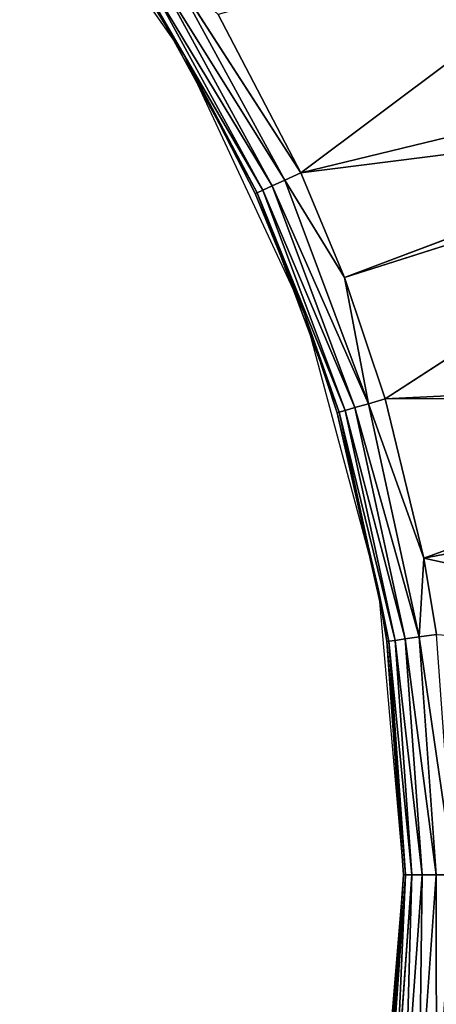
# Model space of a CAD drawing. Extents: x 0 to 500, y 0 to 390.
# Tile 606 of 656: x 262.16 to 266.22, y 198.6 to 208.2. Entities that reach past the tile are written whole.
import ezdxf

# ---------------------------------------------------------------- set-up
doc = ezdxf.new("R2010")
doc.units = 0
doc.header["$LTSCALE"] = 25.4
doc.layers.get('0').update_dxf_attribs({"linetype": 'CONTINUOUS'})

# ---------------------------------------------------------------- blocks, each defined once
blk = doc.blocks.new('ATLANTA505_-_S_STL')
at = {"color": 0}
for p, q in [((265.0506, 18.2045, 183.1416), (268.7922, 23.5045, 180.3343)), ((265.0506, 18.2045, 183.1416), (268.7922, 23.5045, 180.3343)), ((265.0506, 18.2045, 183.1416), (269.5641, 23.4883, 182.0457)), ((265.0506, 18.2045, 183.1416), (269.5641, 23.4883, 182.0457)), ((265.0506, 18.2045, 183.1416), (269.7564, 23.4841, 182.5455)), ((265.0506, 18.2045, 183.1416), (269.7564, 23.4841, 182.5455)), ((265.4763, 18.2045, 184.1629), (269.7564, 23.4841, 182.5455)), ((265.4763, 18.2045, 184.1629), (269.7564, 23.4841, 182.5455)), ((265.4763, 18.2045, 184.1629), (269.8394, 23.4823, 182.7735)), ((265.4763, 18.2045, 184.1629), (269.8394, 23.4823, 182.7735)), ((265.8728, 18.2045, 185.3459), (269.8394, 23.4823, 182.7735)), ((265.8728, 18.2045, 185.3459), (269.8394, 23.4823, 182.7735)), ((265.8728, 18.2045, 185.3459), (270.5299, 23.4661, 185.1229)), ((265.8728, 18.2045, 185.3459), (270.5299, 23.4661, 185.1229)), ((265.8728, 18.2045, 185.3459), (270.5754, 23.4649, 185.3228)), ((265.8728, 18.2045, 185.3459), (270.5754, 23.4649, 185.3228)), ((266.2486, 18.2045, 186.9016), (270.5754, 23.4649, 185.3228)), ((266.2486, 18.2045, 186.9016), (270.5754, 23.4649, 185.3228)), ((266.2486, 18.2045, 186.9016), (270.7234, 23.4609, 186.0479)), ((266.2486, 18.2045, 186.9016), (270.7234, 23.4609, 186.0479)), ((266.2486, 18.2045, 186.9016), (270.9878, 23.4518, 187.9377)), ((266.2486, 18.2045, 186.9016), (270.9878, 23.4518, 187.9377)), ((263.7793, 17.9761, 181.1693), (265.0506, 18.2045, 183.1416)), ((263.7793, 17.9761, 181.1693), (265.0506, 18.2045, 183.1416)), ((265.0506, 18.2045, 183.1416), (264.2445, 18.2045, 181.5978)), ((265.0506, 18.2045, 183.1416), (264.2445, 18.2045, 181.5978)), ((265.4763, 18.2045, 184.1629), (264.8951, 17.9761, 183.2127)), ((264.8951, 17.9761, 183.2127), (265.0506, 18.2045, 183.1416)), ((264.8951, 17.9761, 183.2127), (265.0506, 18.2045, 183.1416)), ((265.4763, 18.2045, 184.1629), (264.8951, 17.9761, 183.2127)), ((265.4763, 18.2045, 184.1629), (265.0506, 18.2045, 183.1416)), ((265.4763, 18.2045, 184.1629), (265.0506, 18.2045, 183.1416)), ((265.8728, 18.2045, 185.3459), (265.4763, 18.2045, 184.1629)), ((265.4763, 18.2045, 184.1629), (265.7086, 17.9761, 185.394)), ((265.4763, 18.2045, 184.1629), (265.7086, 17.9761, 185.394)), ((265.8728, 18.2045, 185.3459), (265.4763, 18.2045, 184.1629)), ((265.8728, 18.2045, 185.3459), (265.7086, 17.9761, 185.394)), ((265.7086, 17.9761, 185.394), (266.2486, 18.2045, 186.9016)), ((265.7086, 17.9761, 185.394), (266.2486, 18.2045, 186.9016)), ((265.8728, 18.2045, 185.3459), (265.7086, 17.9761, 185.394)), ((266.2486, 18.2045, 186.9016), (265.8728, 18.2045, 185.3459)), ((266.2486, 18.2045, 186.9016), (265.8728, 18.2045, 185.3459)), ((266.2486, 18.2045, 186.9016), (266.2036, 17.9761, 187.669)), ((266.2036, 17.9761, 187.669), (266.3729, 18.2045, 187.6447)), ((266.2486, 18.2045, 186.9016), (266.2036, 17.9761, 187.669)), ((266.2036, 17.9761, 187.669), (266.3729, 18.2045, 187.6447)), ((266.3729, 18.2045, 187.6447), (266.2486, 18.2045, 186.9016)), ((266.3729, 18.2045, 187.6447), (266.2486, 18.2045, 186.9016)), ((266.3696, 17.9761, 189.9912), (266.5407, 18.2045, 189.9912)), ((266.3696, 17.9761, 189.9912), (266.5407, 18.2045, 189.9912)), ((264.8951, 17.9761, 183.2127), (263.7793, 17.9761, 181.1693)), ((264.8951, 17.9761, 183.2127), (263.7793, 17.9761, 181.1693)), ((264.8951, 17.9761, 183.2127), (264.7706, 17.7256, 183.2695)), ((264.8951, 17.9761, 183.2127), (264.7706, 17.7256, 183.2695)), ((264.8951, 17.9761, 183.2127), (265.7086, 17.9761, 185.394)), ((264.8951, 17.9761, 183.2127), (265.7086, 17.9761, 185.394)), ((265.7086, 17.9761, 185.394), (265.5774, 17.7256, 185.4326)), ((265.7086, 17.9761, 185.394), (265.5774, 17.7256, 185.4326)), ((265.7086, 17.9761, 185.394), (266.2036, 17.9761, 187.669)), ((265.7086, 17.9761, 185.394), (266.2036, 17.9761, 187.669)), ((266.0681, 17.7256, 187.6885), (266.2036, 17.9761, 187.669)), ((266.0681, 17.7256, 187.6885), (266.2036, 17.9761, 187.669)), ((266.2036, 17.9761, 187.669), (266.3696, 17.9761, 189.9912)), ((266.2036, 17.9761, 187.669), (266.3696, 17.9761, 189.9912)), ((266.3696, 17.9761, 189.9912), (266.2036, 17.9761, 192.3135)), ((266.3696, 17.9761, 189.9912), (266.2036, 17.9761, 192.3135)), ((266.2328, 17.7256, 189.9912), (266.3696, 17.9761, 189.9912)), ((266.2328, 17.7256, 189.9912), (266.3696, 17.9761, 189.9912)), ((264.7706, 17.7256, 183.2695), (263.6642, 17.7256, 181.2432)), ((264.7706, 17.7256, 183.2695), (263.6642, 17.7256, 181.2432)), ((264.7706, 17.7256, 183.2695), (264.6799, 17.4582, 183.3109)), ((264.7706, 17.7256, 183.2695), (264.6799, 17.4582, 183.3109)), ((264.7706, 17.7256, 183.2695), (265.5774, 17.7256, 185.4326)), ((264.7706, 17.7256, 183.2695), (265.5774, 17.7256, 185.4326)), ((265.5774, 17.7256, 185.4326), (265.4817, 17.4582, 185.4607)), ((265.5774, 17.7256, 185.4326), (265.4817, 17.4582, 185.4607)), ((265.5774, 17.7256, 185.4326), (266.0681, 17.7256, 187.6885)), ((265.5774, 17.7256, 185.4326), (266.0681, 17.7256, 187.6885)), ((265.9694, 17.4582, 187.7027), (266.0681, 17.7256, 187.6885)), ((265.9694, 17.4582, 187.7027), (266.0681, 17.7256, 187.6885)), ((266.0681, 17.7256, 187.6885), (266.2328, 17.7256, 189.9912)), ((266.0681, 17.7256, 187.6885), (266.2328, 17.7256, 189.9912)), ((266.2328, 17.7256, 189.9912), (266.0681, 17.7256, 192.294)), ((266.2328, 17.7256, 189.9912), (266.0681, 17.7256, 192.294)), ((266.1331, 17.4582, 189.9912), (266.2328, 17.7256, 189.9912)), ((266.1331, 17.4582, 189.9912), (266.2328, 17.7256, 189.9912)), ((264.6799, 17.4582, 183.3109), (263.5803, 17.4582, 181.2972)), ((264.6799, 17.4582, 183.3109), (263.5803, 17.4582, 181.2972)), ((264.6799, 17.4582, 183.3109), (264.6247, 17.1793, 183.3361)), ((264.6799, 17.4582, 183.3109), (264.6247, 17.1793, 183.3361)), ((264.6799, 17.4582, 183.3109), (265.4817, 17.4582, 185.4607)), ((264.6799, 17.4582, 183.3109), (265.4817, 17.4582, 185.4607)), ((265.4817, 17.4582, 185.4607), (265.4235, 17.1793, 185.4778)), ((265.4817, 17.4582, 185.4607), (265.4235, 17.1793, 185.4778)), ((265.4817, 17.4582, 185.4607), (265.9694, 17.4582, 187.7027)), ((265.4817, 17.4582, 185.4607), (265.9694, 17.4582, 187.7027)), ((265.9094, 17.1793, 187.7113), (265.9694, 17.4582, 187.7027)), ((265.9094, 17.1793, 187.7113), (265.9694, 17.4582, 187.7027)), ((265.9694, 17.4582, 187.7027), (266.1331, 17.4582, 189.9912)), ((265.9694, 17.4582, 187.7027), (266.1331, 17.4582, 189.9912)), ((266.1331, 17.4582, 189.9912), (265.9694, 17.4582, 192.2798)), ((266.1331, 17.4582, 189.9912), (265.9694, 17.4582, 192.2798)), ((266.0724, 17.1793, 189.9912), (266.1331, 17.4582, 189.9912)), ((266.0724, 17.1793, 189.9912), (266.1331, 17.4582, 189.9912)), ((263.9085, 16.8947, 181.9912), (263.5293, 17.1793, 181.33)), ((263.9085, 16.8947, 181.9912), (263.5293, 17.1793, 181.33)), ((264.6247, 17.1793, 183.3361), (263.5293, 17.1793, 181.33)), ((264.6247, 17.1793, 183.3361), (263.5293, 17.1793, 181.33)), ((264.6247, 17.1793, 183.3361), (263.9085, 16.8947, 181.9912)), ((264.6247, 17.1793, 183.3361), (263.9085, 16.8947, 181.9912)), ((264.6062, 16.8947, 183.3446), (264.6247, 17.1793, 183.3361)), ((264.6062, 16.8947, 183.3446), (264.6247, 17.1793, 183.3361)), ((264.6247, 17.1793, 183.3361), (265.4235, 17.1793, 185.4778)), ((264.6247, 17.1793, 183.3361), (265.4235, 17.1793, 185.4778)), ((264.6247, 17.1793, 183.3361), (265.0872, 16.8947, 184.5189)), ((264.6247, 17.1793, 183.3361), (265.0872, 16.8947, 184.5189)), ((265.4235, 17.1793, 185.4778), (265.0872, 16.8947, 184.5189)), ((265.4235, 17.1793, 185.4778), (265.0872, 16.8947, 184.5189)), ((265.404, 16.8947, 185.4835), (265.4235, 17.1793, 185.4778)), ((265.404, 16.8947, 185.4835), (265.4235, 17.1793, 185.4778)), ((265.404, 16.8947, 185.4835), (265.9094, 17.1793, 187.7113)), ((265.404, 16.8947, 185.4835), (265.9094, 17.1793, 187.7113)), ((265.4235, 17.1793, 185.4778), (265.9094, 17.1793, 187.7113)), ((265.4235, 17.1793, 185.4778), (265.9094, 17.1793, 187.7113)), ((265.809, 16.8947, 187.2129), (265.9094, 17.1793, 187.7113)), ((265.809, 16.8947, 187.2129), (265.9094, 17.1793, 187.7113)), ((265.9094, 17.1793, 187.7113), (265.8892, 16.8947, 187.7142)), ((265.9094, 17.1793, 187.7113), (265.8892, 16.8947, 187.7142)), ((265.9094, 17.1793, 187.7113), (266.0724, 17.1793, 189.9912)), ((265.9094, 17.1793, 187.7113), (266.0724, 17.1793, 189.9912)), ((266.0724, 17.1793, 189.9912), (265.9094, 17.1793, 192.2712)), ((266.0724, 17.1793, 189.9912), (265.9094, 17.1793, 192.2712)), ((266.0521, 16.8947, 189.9912), (266.0724, 17.1793, 189.9912)), ((266.0521, 16.8947, 189.9912), (266.0724, 17.1793, 189.9912)), ((263.9085, 0.01, 181.9912), (263.5121, 16.8947, 181.341)), ((263.9085, 0.01, 181.9912), (263.5121, 16.8947, 181.341)), ((263.9085, 16.8947, 181.9912), (263.5121, 16.8947, 181.341)), ((263.9085, 16.8947, 181.9912), (263.5121, 16.8947, 181.341)), ((263.9085, 0.01, 181.9912), (263.9085, 16.8947, 181.9912)), ((263.9085, 0.01, 181.9912), (263.9085, 16.8947, 181.9912)), ((263.9085, 0.01, 181.9912), (264.6062, 16.8947, 183.3446)), ((264.6062, 16.8947, 183.3446), (263.9085, 16.8947, 181.9912)), ((263.9085, 0.01, 181.9912), (264.6062, 16.8947, 183.3446)), ((264.6062, 16.8947, 183.3446), (263.9085, 16.8947, 181.9912)), ((265.0872, 0.01, 184.5189), (264.6062, 16.8947, 183.3446)), ((265.0872, 0.01, 184.5189), (264.6062, 16.8947, 183.3446)), ((265.0872, 16.8947, 184.5189), (264.6062, 16.8947, 183.3446)), ((265.0872, 16.8947, 184.5189), (264.6062, 16.8947, 183.3446)), ((265.0872, 0.01, 184.5189), (265.0872, 16.8947, 184.5189)), ((265.0872, 0.01, 184.5189), (265.0872, 16.8947, 184.5189)), ((265.0872, 0.01, 184.5189), (265.404, 16.8947, 185.4835)), ((265.404, 16.8947, 185.4835), (265.0872, 16.8947, 184.5189)), ((265.0872, 0.01, 184.5189), (265.404, 16.8947, 185.4835)), ((265.404, 16.8947, 185.4835), (265.0872, 16.8947, 184.5189)), ((265.809, 0.01, 187.2129), (265.404, 16.8947, 185.4835)), ((265.809, 0.01, 187.2129), (265.404, 16.8947, 185.4835)), ((265.809, 16.8947, 187.2129), (265.404, 16.8947, 185.4835)), ((265.809, 16.8947, 187.2129), (265.404, 16.8947, 185.4835)), ((265.809, 0.01, 187.2129), (265.809, 16.8947, 187.2129)), ((265.809, 0.01, 187.2129), (265.809, 16.8947, 187.2129)), ((265.809, 0.01, 187.2129), (265.8892, 16.8947, 187.7142)), ((265.8892, 16.8947, 187.7142), (265.809, 16.8947, 187.2129)), ((265.809, 0.01, 187.2129), (265.8892, 16.8947, 187.7142)), ((265.8892, 16.8947, 187.7142), (265.809, 16.8947, 187.2129)), ((266.0521, 0.01, 189.9912), (265.8892, 16.8947, 187.7142)), ((266.0521, 0.01, 189.9912), (265.8892, 16.8947, 187.7142)), ((266.0521, 16.8947, 189.9912), (265.8892, 16.8947, 187.7142)), ((266.0521, 0.01, 189.9912), (265.8892, 16.8947, 192.2683)), ((265.8892, 16.8947, 192.2683), (266.0521, 16.8947, 189.9912)), ((266.0521, 0.01, 189.9912), (265.8892, 16.8947, 192.2683)), ((266.0521, 16.8947, 189.9912), (265.8892, 16.8947, 187.7142)), ((265.8892, 16.8947, 192.2683), (266.0521, 16.8947, 189.9912)), ((266.0521, 0.01, 189.9912), (266.0521, 16.8947, 189.9912)), ((266.0521, 0.01, 189.9912), (266.0521, 16.8947, 189.9912)), ((262.3088, 0.01, 179.7066), (263.9085, 0.01, 181.9912)), ((263.9085, 0.01, 181.9912), (265.0872, 0.01, 184.5189)), ((265.0872, 0.01, 184.5189), (265.809, 0.01, 187.2129)), ((265.809, 0.01, 187.2129), (266.0521, 0.01, 189.9912)), ((266.0521, 0.01, 189.9912), (265.8338, 0.01, 192.6247))]:
    blk.add_line(p, q, dxfattribs=at)
mesh = blk.add_polyface(dxfattribs=at)
corners = [(268.7922, 23.5045, 180.3343), (264.2445, 18.2045, 181.5978), (265.0506, 18.2045, 183.1416)]
mesh.append_faces([[corners[k] for k in face] for face in [(0, 1, 2)]], dxfattribs={"color": 0})
mesh = blk.add_polyface(dxfattribs=at)
corners = [(268.7922, 23.5045, 180.3343), (265.0506, 18.2045, 183.1416), (269.5641, 23.4883, 182.0457)]
mesh.append_faces([[corners[k] for k in face] for face in [(0, 1, 2)]], dxfattribs={"color": 0})
mesh = blk.add_polyface(dxfattribs=at)
corners = [(269.5641, 23.4883, 182.0457), (265.0506, 18.2045, 183.1416), (269.7564, 23.4841, 182.5455)]
mesh.append_faces([[corners[k] for k in face] for face in [(0, 1, 2)]], dxfattribs={"color": 0})
mesh = blk.add_polyface(dxfattribs=at)
corners = [(269.7564, 23.4841, 182.5455), (265.0506, 18.2045, 183.1416), (265.4763, 18.2045, 184.1629)]
mesh.append_faces([[corners[k] for k in face] for face in [(0, 1, 2)]], dxfattribs={"color": 0})
mesh = blk.add_polyface(dxfattribs=at)
corners = [(269.7564, 23.4841, 182.5455), (265.4763, 18.2045, 184.1629), (269.8394, 23.4823, 182.7735)]
mesh.append_faces([[corners[k] for k in face] for face in [(0, 1, 2)]], dxfattribs={"color": 0})
mesh = blk.add_polyface(dxfattribs=at)
corners = [(269.8394, 23.4823, 182.7735), (265.4763, 18.2045, 184.1629), (265.8728, 18.2045, 185.3459)]
mesh.append_faces([[corners[k] for k in face] for face in [(0, 1, 2)]], dxfattribs={"color": 0})
mesh = blk.add_polyface(dxfattribs=at)
corners = [(269.8394, 23.4823, 182.7735), (265.8728, 18.2045, 185.3459), (270.5299, 23.4661, 185.1229)]
mesh.append_faces([[corners[k] for k in face] for face in [(0, 1, 2)]], dxfattribs={"color": 0})
mesh = blk.add_polyface(dxfattribs=at)
corners = [(270.5299, 23.4661, 185.1229), (265.8728, 18.2045, 185.3459), (270.5754, 23.4649, 185.3228)]
mesh.append_faces([[corners[k] for k in face] for face in [(0, 1, 2)]], dxfattribs={"color": 0})
mesh = blk.add_polyface(dxfattribs=at)
corners = [(270.5754, 23.4649, 185.3228), (265.8728, 18.2045, 185.3459), (266.2486, 18.2045, 186.9016)]
mesh.append_faces([[corners[k] for k in face] for face in [(0, 1, 2)]], dxfattribs={"color": 0})
mesh = blk.add_polyface(dxfattribs=at)
corners = [(270.5754, 23.4649, 185.3228), (266.2486, 18.2045, 186.9016), (270.7234, 23.4609, 186.0479)]
mesh.append_faces([[corners[k] for k in face] for face in [(0, 1, 2)]], dxfattribs={"color": 0})
mesh = blk.add_polyface(dxfattribs=at)
corners = [(270.7234, 23.4609, 186.0479), (266.2486, 18.2045, 186.9016), (270.9878, 23.4518, 187.9377)]
mesh.append_faces([[corners[k] for k in face] for face in [(0, 1, 2)]], dxfattribs={"color": 0})
mesh = blk.add_polyface(dxfattribs=at)
corners = [(270.9878, 23.4518, 187.9377), (266.2486, 18.2045, 186.9016), (266.3729, 18.2045, 187.6447)]
mesh.append_faces([[corners[k] for k in face] for face in [(0, 1, 2)]], dxfattribs={"color": 0})
mesh = blk.add_polyface(dxfattribs=at)
corners = [(265.0506, 18.2045, 183.1416), (264.2445, 18.2045, 181.5978), (263.7793, 17.9761, 181.1693)]
mesh.append_faces([[corners[k] for k in face] for face in [(0, 1, 2)]], dxfattribs={"color": 0})
mesh = blk.add_polyface(dxfattribs=at)
corners = [(265.0506, 18.2045, 183.1416), (263.7793, 17.9761, 181.1693), (264.8951, 17.9761, 183.2127)]
mesh.append_faces([[corners[k] for k in face] for face in [(0, 1, 2)]], dxfattribs={"color": 0})
mesh = blk.add_polyface(dxfattribs=at)
corners = [(265.4763, 18.2045, 184.1629), (264.8951, 17.9761, 183.2127), (265.7086, 17.9761, 185.394)]
mesh.append_faces([[corners[k] for k in face] for face in [(0, 1, 2)]], dxfattribs={"color": 0})
mesh = blk.add_polyface(dxfattribs=at)
corners = [(265.0506, 18.2045, 183.1416), (264.8951, 17.9761, 183.2127), (265.4763, 18.2045, 184.1629)]
mesh.append_faces([[corners[k] for k in face] for face in [(0, 1, 2)]], dxfattribs={"color": 0})
mesh = blk.add_polyface(dxfattribs=at)
corners = [(265.4763, 18.2045, 184.1629), (265.7086, 17.9761, 185.394), (265.8728, 18.2045, 185.3459)]
mesh.append_faces([[corners[k] for k in face] for face in [(0, 1, 2)]], dxfattribs={"color": 0})
mesh = blk.add_polyface(dxfattribs=at)
corners = [(265.8728, 18.2045, 185.3459), (265.7086, 17.9761, 185.394), (266.2486, 18.2045, 186.9016)]
mesh.append_faces([[corners[k] for k in face] for face in [(0, 1, 2)]], dxfattribs={"color": 0})
mesh = blk.add_polyface(dxfattribs=at)
corners = [(266.2486, 18.2045, 186.9016), (265.7086, 17.9761, 185.394), (266.2036, 17.9761, 187.669)]
mesh.append_faces([[corners[k] for k in face] for face in [(0, 1, 2)]], dxfattribs={"color": 0})
mesh = blk.add_polyface(dxfattribs=at)
corners = [(266.2486, 18.2045, 186.9016), (266.2036, 17.9761, 187.669), (266.3729, 18.2045, 187.6447)]
mesh.append_faces([[corners[k] for k in face] for face in [(0, 1, 2)]], dxfattribs={"color": 0})
mesh = blk.add_polyface(dxfattribs=at)
corners = [(266.5407, 18.2045, 189.9912), (266.2036, 17.9761, 187.669), (266.3696, 17.9761, 189.9912), (266.3729, 18.2045, 187.6447)]
mesh.append_faces([[corners[k] for k in face] for face in [(0, 1, 2), (1, 0, 3)]], dxfattribs={"vtx0": -1, "color": 0})
mesh = blk.add_polyface(dxfattribs=at)
corners = [(266.3729, 18.2045, 192.3378), (266.3696, 17.9761, 189.9912), (266.2036, 17.9761, 192.3135), (266.5407, 18.2045, 189.9912)]
mesh.append_faces([[corners[k] for k in face] for face in [(0, 1, 2), (1, 0, 3)]], dxfattribs={"vtx0": -1, "color": 0})
mesh = blk.add_polyface(dxfattribs=at)
corners = [(264.8951, 17.9761, 183.2127), (263.6642, 17.7256, 181.2432), (264.7706, 17.7256, 183.2695), (263.7793, 17.9761, 181.1693)]
mesh.append_faces([[corners[k] for k in face] for face in [(0, 1, 2), (1, 0, 3)]], dxfattribs={"vtx0": -1, "color": 0})
mesh = blk.add_polyface(dxfattribs=at)
corners = [(265.7086, 17.9761, 185.394), (264.7706, 17.7256, 183.2695), (265.5774, 17.7256, 185.4326), (264.8951, 17.9761, 183.2127)]
mesh.append_faces([[corners[k] for k in face] for face in [(0, 1, 2), (1, 0, 3)]], dxfattribs={"vtx0": -1, "color": 0})
mesh = blk.add_polyface(dxfattribs=at)
corners = [(266.2036, 17.9761, 187.669), (265.5774, 17.7256, 185.4326), (266.0681, 17.7256, 187.6885), (265.7086, 17.9761, 185.394)]
mesh.append_faces([[corners[k] for k in face] for face in [(0, 1, 2), (1, 0, 3)]], dxfattribs={"vtx0": -1, "color": 0})
mesh = blk.add_polyface(dxfattribs=at)
corners = [(266.3696, 17.9761, 189.9912), (266.0681, 17.7256, 187.6885), (266.2328, 17.7256, 189.9912), (266.2036, 17.9761, 187.669)]
mesh.append_faces([[corners[k] for k in face] for face in [(0, 1, 2), (1, 0, 3)]], dxfattribs={"vtx0": -1, "color": 0})
mesh = blk.add_polyface(dxfattribs=at)
corners = [(266.2036, 17.9761, 192.3135), (266.2328, 17.7256, 189.9912), (266.0681, 17.7256, 192.294), (266.3696, 17.9761, 189.9912)]
mesh.append_faces([[corners[k] for k in face] for face in [(0, 1, 2), (1, 0, 3)]], dxfattribs={"vtx0": -1, "color": 0})
mesh = blk.add_polyface(dxfattribs=at)
corners = [(264.7706, 17.7256, 183.2695), (263.5803, 17.4582, 181.2972), (264.6799, 17.4582, 183.3109), (263.6642, 17.7256, 181.2432)]
mesh.append_faces([[corners[k] for k in face] for face in [(0, 1, 2), (1, 0, 3)]], dxfattribs={"vtx0": -1, "color": 0})
mesh = blk.add_polyface(dxfattribs=at)
corners = [(265.5774, 17.7256, 185.4326), (264.6799, 17.4582, 183.3109), (265.4817, 17.4582, 185.4607), (264.7706, 17.7256, 183.2695)]
mesh.append_faces([[corners[k] for k in face] for face in [(0, 1, 2), (1, 0, 3)]], dxfattribs={"vtx0": -1, "color": 0})
mesh = blk.add_polyface(dxfattribs=at)
corners = [(266.0681, 17.7256, 187.6885), (265.4817, 17.4582, 185.4607), (265.9694, 17.4582, 187.7027), (265.5774, 17.7256, 185.4326)]
mesh.append_faces([[corners[k] for k in face] for face in [(0, 1, 2), (1, 0, 3)]], dxfattribs={"vtx0": -1, "color": 0})
mesh = blk.add_polyface(dxfattribs=at)
corners = [(266.2328, 17.7256, 189.9912), (265.9694, 17.4582, 187.7027), (266.1331, 17.4582, 189.9912), (266.0681, 17.7256, 187.6885)]
mesh.append_faces([[corners[k] for k in face] for face in [(0, 1, 2), (1, 0, 3)]], dxfattribs={"vtx0": -1, "color": 0})
mesh = blk.add_polyface(dxfattribs=at)
corners = [(266.0681, 17.7256, 192.294), (266.1331, 17.4582, 189.9912), (265.9694, 17.4582, 192.2798), (266.2328, 17.7256, 189.9912)]
mesh.append_faces([[corners[k] for k in face] for face in [(0, 1, 2), (1, 0, 3)]], dxfattribs={"vtx0": -1, "color": 0})
mesh = blk.add_polyface(dxfattribs=at)
corners = [(264.6799, 17.4582, 183.3109), (263.5293, 17.1793, 181.33), (264.6247, 17.1793, 183.3361), (263.5803, 17.4582, 181.2972)]
mesh.append_faces([[corners[k] for k in face] for face in [(0, 1, 2), (1, 0, 3)]], dxfattribs={"vtx0": -1, "color": 0})
mesh = blk.add_polyface(dxfattribs=at)
corners = [(265.4817, 17.4582, 185.4607), (264.6247, 17.1793, 183.3361), (265.4235, 17.1793, 185.4778), (264.6799, 17.4582, 183.3109)]
mesh.append_faces([[corners[k] for k in face] for face in [(0, 1, 2), (1, 0, 3)]], dxfattribs={"vtx0": -1, "color": 0})
mesh = blk.add_polyface(dxfattribs=at)
corners = [(265.9694, 17.4582, 187.7027), (265.4235, 17.1793, 185.4778), (265.9094, 17.1793, 187.7113), (265.4817, 17.4582, 185.4607)]
mesh.append_faces([[corners[k] for k in face] for face in [(0, 1, 2), (1, 0, 3)]], dxfattribs={"vtx0": -1, "color": 0})
mesh = blk.add_polyface(dxfattribs=at)
corners = [(266.1331, 17.4582, 189.9912), (265.9094, 17.1793, 187.7113), (266.0724, 17.1793, 189.9912), (265.9694, 17.4582, 187.7027)]
mesh.append_faces([[corners[k] for k in face] for face in [(0, 1, 2), (1, 0, 3)]], dxfattribs={"vtx0": -1, "color": 0})
mesh = blk.add_polyface(dxfattribs=at)
corners = [(265.9694, 17.4582, 192.2798), (266.0724, 17.1793, 189.9912), (265.9094, 17.1793, 192.2712), (266.1331, 17.4582, 189.9912)]
mesh.append_faces([[corners[k] for k in face] for face in [(0, 1, 2), (1, 0, 3)]], dxfattribs={"vtx0": -1, "color": 0})
mesh = blk.add_polyface(dxfattribs=at)
corners = [(263.5293, 17.1793, 181.33), (263.5121, 16.8947, 181.341), (263.9085, 16.8947, 181.9912)]
mesh.append_faces([[corners[k] for k in face] for face in [(0, 1, 2)]], dxfattribs={"color": 0})
mesh = blk.add_polyface(dxfattribs=at)
corners = [(263.5293, 17.1793, 181.33), (263.9085, 16.8947, 181.9912), (264.6247, 17.1793, 183.3361)]
mesh.append_faces([[corners[k] for k in face] for face in [(0, 1, 2)]], dxfattribs={"color": 0})
mesh = blk.add_polyface(dxfattribs=at)
corners = [(264.6247, 17.1793, 183.3361), (263.9085, 16.8947, 181.9912), (264.6062, 16.8947, 183.3446)]
mesh.append_faces([[corners[k] for k in face] for face in [(0, 1, 2)]], dxfattribs={"color": 0})
mesh = blk.add_polyface(dxfattribs=at)
corners = [(264.6247, 17.1793, 183.3361), (264.6062, 16.8947, 183.3446), (265.0872, 16.8947, 184.5189)]
mesh.append_faces([[corners[k] for k in face] for face in [(0, 1, 2)]], dxfattribs={"color": 0})
mesh = blk.add_polyface(dxfattribs=at)
corners = [(264.6247, 17.1793, 183.3361), (265.0872, 16.8947, 184.5189), (265.4235, 17.1793, 185.4778)]
mesh.append_faces([[corners[k] for k in face] for face in [(0, 1, 2)]], dxfattribs={"color": 0})
mesh = blk.add_polyface(dxfattribs=at)
corners = [(265.4235, 17.1793, 185.4778), (265.0872, 16.8947, 184.5189), (265.404, 16.8947, 185.4835)]
mesh.append_faces([[corners[k] for k in face] for face in [(0, 1, 2)]], dxfattribs={"color": 0})
mesh = blk.add_polyface(dxfattribs=at)
corners = [(265.4235, 17.1793, 185.4778), (265.404, 16.8947, 185.4835), (265.9094, 17.1793, 187.7113)]
mesh.append_faces([[corners[k] for k in face] for face in [(0, 1, 2)]], dxfattribs={"color": 0})
mesh = blk.add_polyface(dxfattribs=at)
corners = [(265.9094, 17.1793, 187.7113), (265.404, 16.8947, 185.4835), (265.809, 16.8947, 187.2129)]
mesh.append_faces([[corners[k] for k in face] for face in [(0, 1, 2)]], dxfattribs={"color": 0})
mesh = blk.add_polyface(dxfattribs=at)
corners = [(265.9094, 17.1793, 187.7113), (265.809, 16.8947, 187.2129), (265.8892, 16.8947, 187.7142)]
mesh.append_faces([[corners[k] for k in face] for face in [(0, 1, 2)]], dxfattribs={"color": 0})
mesh = blk.add_polyface(dxfattribs=at)
corners = [(266.0724, 17.1793, 189.9912), (265.8892, 16.8947, 187.7142), (266.0521, 16.8947, 189.9912), (265.9094, 17.1793, 187.7113)]
mesh.append_faces([[corners[k] for k in face] for face in [(0, 1, 2), (1, 0, 3)]], dxfattribs={"vtx0": -1, "color": 0})
mesh = blk.add_polyface(dxfattribs=at)
corners = [(265.9094, 17.1793, 192.2712), (266.0521, 16.8947, 189.9912), (265.8892, 16.8947, 192.2683), (266.0724, 17.1793, 189.9912)]
mesh.append_faces([[corners[k] for k in face] for face in [(0, 1, 2), (1, 0, 3)]], dxfattribs={"vtx0": -1, "color": 0})
mesh = blk.add_polyface(dxfattribs=at)
corners = [(263.5121, 16.8947, 181.341), (262.3088, 0.01, 179.7066), (263.9085, 0.01, 181.9912)]
mesh.append_faces([[corners[k] for k in face] for face in [(0, 1, 2)]], dxfattribs={"color": 0})
mesh = blk.add_polyface(dxfattribs=at)
corners = [(263.5121, 16.8947, 181.341), (263.9085, 0.01, 181.9912), (263.9085, 16.8947, 181.9912)]
mesh.append_faces([[corners[k] for k in face] for face in [(0, 1, 2)]], dxfattribs={"color": 0})
mesh = blk.add_polyface(dxfattribs=at)
corners = [(263.9085, 16.8947, 181.9912), (263.9085, 0.01, 181.9912), (264.6062, 16.8947, 183.3446)]
mesh.append_faces([[corners[k] for k in face] for face in [(0, 1, 2)]], dxfattribs={"color": 0})
mesh = blk.add_polyface(dxfattribs=at)
corners = [(264.6062, 16.8947, 183.3446), (263.9085, 0.01, 181.9912), (265.0872, 0.01, 184.5189)]
mesh.append_faces([[corners[k] for k in face] for face in [(0, 1, 2)]], dxfattribs={"color": 0})
mesh = blk.add_polyface(dxfattribs=at)
corners = [(264.6062, 16.8947, 183.3446), (265.0872, 0.01, 184.5189), (265.0872, 16.8947, 184.5189)]
mesh.append_faces([[corners[k] for k in face] for face in [(0, 1, 2)]], dxfattribs={"color": 0})
mesh = blk.add_polyface(dxfattribs=at)
corners = [(265.0872, 16.8947, 184.5189), (265.0872, 0.01, 184.5189), (265.404, 16.8947, 185.4835)]
mesh.append_faces([[corners[k] for k in face] for face in [(0, 1, 2)]], dxfattribs={"color": 0})
mesh = blk.add_polyface(dxfattribs=at)
corners = [(265.404, 16.8947, 185.4835), (265.0872, 0.01, 184.5189), (265.809, 0.01, 187.2129)]
mesh.append_faces([[corners[k] for k in face] for face in [(0, 1, 2)]], dxfattribs={"color": 0})
mesh = blk.add_polyface(dxfattribs=at)
corners = [(265.404, 16.8947, 185.4835), (265.809, 0.01, 187.2129), (265.809, 16.8947, 187.2129)]
mesh.append_faces([[corners[k] for k in face] for face in [(0, 1, 2)]], dxfattribs={"color": 0})
mesh = blk.add_polyface(dxfattribs=at)
corners = [(265.809, 16.8947, 187.2129), (265.809, 0.01, 187.2129), (265.8892, 16.8947, 187.7142)]
mesh.append_faces([[corners[k] for k in face] for face in [(0, 1, 2)]], dxfattribs={"color": 0})
mesh = blk.add_polyface(dxfattribs=at)
corners = [(265.8892, 16.8947, 187.7142), (265.809, 0.01, 187.2129), (266.0521, 0.01, 189.9912)]
mesh.append_faces([[corners[k] for k in face] for face in [(0, 1, 2)]], dxfattribs={"color": 0})
mesh = blk.add_polyface(dxfattribs=at)
corners = [(265.8892, 16.8947, 192.2683), (266.0521, 0.01, 189.9912), (265.8338, 0.01, 192.6247)]
mesh.append_faces([[corners[k] for k in face] for face in [(0, 1, 2)]], dxfattribs={"color": 0})
mesh = blk.add_polyface(dxfattribs=at)
corners = [(265.8892, 16.8947, 187.7142), (266.0521, 0.01, 189.9912), (266.0521, 16.8947, 189.9912)]
mesh.append_faces([[corners[k] for k in face] for face in [(0, 1, 2)]], dxfattribs={"color": 0})
mesh = blk.add_polyface(dxfattribs=at)
corners = [(266.0521, 16.8947, 189.9912), (266.0521, 0.01, 189.9912), (265.8892, 16.8947, 192.2683)]
mesh.append_faces([[corners[k] for k in face] for face in [(0, 1, 2)]], dxfattribs={"color": 0})

msp = doc.modelspace()

# ---------------------------------------------------------------- block references
at = {"color": 254, "extrusion": (0, -1, 1.11022e-16)}
msp.add_blockref('ATLANTA505_-_S_STL', (-0.1495, -0.01, -389.8516), dxfattribs=at)

doc.saveas('drawing.dxf')
